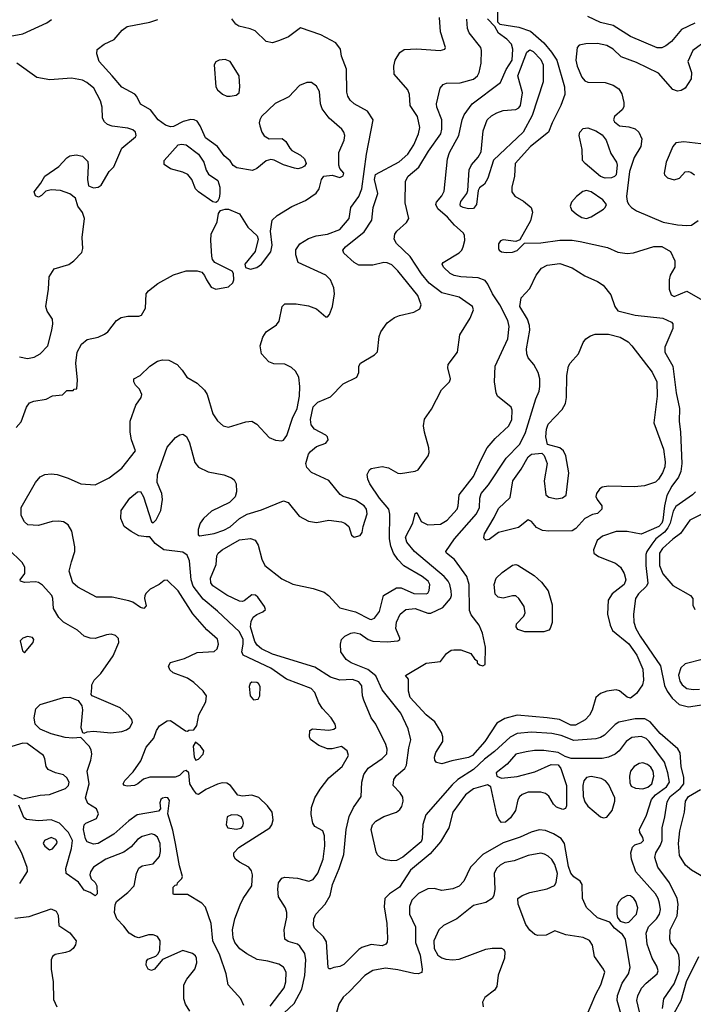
# Model space of a CAD drawing. Extents: x 1173029 to 1307123, y 522559 to 678521.
# Tile 594 of 623: x 1259755 to 1264046, y 612821 to 619092. Entities that reach past the tile are written whole.
import ezdxf

# ---------------------------------------------------------------- set-up
doc = ezdxf.new("R2010")
doc.units = 0

msp = doc.modelspace()

# ---------------------------------------------------------------- linework, layer by layer
at = {"layer": '0CON10XD'}
for points in [[(1262798.8, 619175), (1262798.3, 619078.3), (1262813.6, 619063.6), (1262935, 619043.2), (1263008.5, 619018.5), (1263093.9, 618943.9), (1263143.6, 618885), (1263176.3, 618835), (1263224.6, 618665), (1263227.3, 618615), (1263203.3, 618545), (1263146.9, 618435), (1263123.3, 618375), (1263010, 618285), (1262911.1, 618175), (1262906.2, 618095), (1262889.6, 618025), (1262889.6, 617995), (1262908.7, 617968.7), (1262965.2, 617935.2), (1263014.2, 617895), (1263020.8, 617865), (1263008.9, 617811.1), (1262941.2, 617688.8), (1262915, 617678.8), (1262835, 617690.8), (1262817.3, 617682.7), (1262805.8, 617664.2), (1262804.3, 617635), (1262810, 617625), (1262825, 617614.4), (1262855, 617609.1), (1262895, 617611.8), (1262925, 617622.9), (1262970.8, 617669.2), (1263075, 617671.5), (1263195, 617686.9), (1263275, 617686.7), (1263325, 617678.9), (1263500.4, 617640.4), (1263565, 617611.1), (1263625, 617602.7), (1263665, 617606.7), (1263795, 617647.5), (1263845, 617646.4), (1263900.8, 617615), (1263928.6, 617555), (1263927.5, 617515), (1263898.6, 617465), (1263891.9, 617435), (1263891.5, 617375), (1263905, 617339.2), (1263925, 617328.1), (1264005, 617363.8), (1264135, 617289.6)], [(1259695, 618986), (1259775, 619001.9), (1259928.1, 619071.9), (1259957.8, 619092.2)], [(1259732, 616495), (1259765, 616530), (1259798.6, 616625), (1259818.3, 616651.7), (1259845, 616663.3), (1259924.5, 616675.5), (1259965, 616696.7), (1260027.5, 616702.5), (1260055, 616730), (1260095, 616730), (1260101.7, 616738.3), (1260118.3, 616741.7), (1260122.5, 616795), (1260112.2, 616905), (1260121.9, 616975), (1260149.2, 617025), (1260185, 617055.8), (1260255, 617070.8), (1260295, 617088.8), (1260315.7, 617104.3), (1260371.4, 617175), (1260402, 617195), (1260445, 617204.5), (1260515, 617204), (1260530.5, 617209.5), (1260556, 617255), (1260561.2, 617345), (1260575.8, 617364.2), (1260635, 617412.5), (1260734, 617466), (1260815, 617491.5), (1260885, 617491.8), (1260914.5, 617484.5), (1260933.5, 617463.5), (1260945.5, 617435.5), (1260975, 617388), (1261005, 617375.6), (1261085, 617390), (1261112.5, 617415), (1261120, 617435), (1261117.5, 617475), (1261109.3, 617489.3), (1260997.5, 617545), (1260984.2, 617564.2), (1260980, 617585), (1260971.8, 617685), (1260974.6, 617725), (1261013.5, 617805), (1261021.7, 617858.3), (1261034.1, 617875.9), (1261064.2, 617885.8), (1261085, 617884.3), (1261155, 617855.8), (1261209.5, 617769.5), (1261267.5, 617715), (1261273.3, 617695), (1261256, 617615), (1261188.8, 617535), (1261194.1, 617514.1), (1261225, 617502.5), (1261265, 617514.4), (1261295, 617534.4), (1261355, 617613.8), (1261363.1, 617655), (1261353.8, 617745), (1261364.2, 617815), (1261395.4, 617844.6), (1261488.2, 617901.8), (1261575, 617941.1), (1261643, 617987), (1261662.5, 618015), (1261676.7, 618075), (1261692.5, 618095), (1261745, 618101.2), (1261795, 618086.7), (1261815, 618097.5), (1261820, 618115), (1261793.9, 618143.9), (1261788.8, 618165), (1261787.1, 618245), (1261821.5, 618325), (1261826.3, 618353.7), (1261820.9, 618375), (1261807.1, 618395), (1261727.5, 618465), (1261681.8, 618525), (1261671.8, 618555), (1261664.5, 618634.5), (1261645, 618668.8), (1261615, 618690.8), (1261585, 618692.5), (1261537.6, 618672.4), (1261468.8, 618601.2), (1261382.1, 618557.9), (1261296, 618475), (1261284, 618455), (1261280, 618435), (1261284, 618415), (1261297.5, 618375), (1261312.4, 618352.4), (1261345, 618332.9), (1261427.5, 618335), (1261450, 618315), (1261475, 618273.3), (1261488.6, 618258.6), (1261545, 618230), (1261570, 618205), (1261579.2, 618175), (1261570, 618160), (1261551.2, 618148.8), (1261527, 618143), (1261505, 618146.2), (1261435, 618166.7), (1261376.6, 618196.6), (1261355, 618201.4), (1261325, 618192.5), (1261266.3, 618143.7), (1261239.1, 618130.9), (1261138.3, 618148.3), (1261115, 618163.8), (1261095, 618192), (1261058, 618225), (1261015, 618283.5), (1260939.1, 618339.1), (1260905, 618415.7), (1260885, 618445.6), (1260867.5, 618455), (1260845, 618455.6), (1260796.8, 618443.2), (1260735, 618411.9), (1260715, 618410), (1260685, 618420), (1260637.1, 618455), (1260587.9, 618517.9), (1260525, 618554), (1260502.4, 618602.4), (1260488.5, 618618.5), (1260405, 618663.1), (1260344.2, 618734.2), (1260262.2, 618825), (1260247.5, 618875), (1260248.8, 618901.2), (1260294, 618935), (1260357.5, 618965), (1260407.1, 619025), (1260440.5, 619049.5), (1260583.3, 619075), (1260635, 619092.9)], [(1261350.1, 612809.9), (1261440.4, 612925), (1261449.7, 612965), (1261452.5, 613025), (1261435, 613056.9), (1261405, 613076.5), (1261336.6, 613096.6), (1261266.9, 613106.9), (1261201.8, 613141.8), (1261157.8, 613175), (1261126.2, 613215), (1261115.4, 613245), (1261110.9, 613295), (1261126.7, 613365), (1261158.6, 613455), (1261178.9, 613495), (1261234.5, 613575), (1261238.2, 613645), (1261231.7, 613671.7), (1261215, 613694.4), (1261155, 613725.4), (1261130, 613745), (1261118.8, 613765), (1261119.6, 613785), (1261150.5, 613819.5), (1261348.5, 613945), (1261361.5, 613965), (1261369.5, 613995), (1261363.5, 614045), (1261334.5, 614085), (1261277.8, 614137.8), (1261235, 614153.8), (1261175, 614147.3), (1261145, 614153.3), (1261098.9, 614215), (1261075, 614229.6), (1261045, 614230.9), (1261015, 614223.1), (1260940.3, 614189.7), (1260895, 614156.7), (1260880.5, 614160.5), (1260862.5, 614187.5), (1260838.8, 614225), (1260833.3, 614295), (1260815, 614310), (1260800, 614305), (1260772.2, 614277.8), (1260745, 614268.2), (1260585, 614268.5), (1260544.5, 614255.5), (1260508.8, 614225), (1260487.5, 614215), (1260440.5, 614210.5), (1260422.5, 614215), (1260413.3, 614225), (1260424.1, 614245.9), (1260478.8, 614301.2), (1260527.8, 614372.2), (1260561.7, 614458.3), (1260610, 614515), (1260626, 614565), (1260646.2, 614595), (1260694.4, 614625.6), (1260715, 614628.6), (1260811.7, 614561.7), (1260825, 614560), (1260833, 614567), (1260865, 614570), (1260883.9, 614596.1), (1260896.9, 614665), (1260941.9, 614748.1), (1260945.3, 614785.3), (1260924.7, 614814.8), (1260865, 614871.5), (1260825, 614897.3), (1260732.6, 614932.6), (1260711.2, 614951.2), (1260703.8, 614975), (1260715, 614998.8), (1260805, 615023.5), (1260885, 615061.9), (1260995, 615068.8), (1261013.3, 615085), (1261022.5, 615115), (1261015, 615145.8), (1260946.4, 615206.4), (1260858.5, 615308.5), (1260764.3, 615454.3), (1260695, 615523.3), (1260675, 615520), (1260643.8, 615495), (1260586.2, 615465), (1260560.9, 615439.1), (1260552.5, 615425), (1260550.8, 615405), (1260561.7, 615358.3), (1260545, 615342.5), (1260525, 615347.5), (1260475, 615382), (1260450.3, 615390.3), (1260345, 615413.3), (1260244.4, 615414.4), (1260125, 615477.8), (1260094.3, 615505), (1260069.7, 615579.7), (1260085, 615640), (1260105.6, 615705), (1260105.6, 615735), (1260087.1, 615835), (1260064, 615875), (1260035, 615894.2), (1260005, 615897.8), (1259962.5, 615895), (1259875, 615870.5), (1259806.7, 615875), (1259785, 615894.2), (1259764.7, 615934.7), (1259764.7, 615985.3), (1259855.4, 616144.6), (1259885, 616180), (1259915, 616196), (1259955, 616200), (1259995, 616194.3), (1260065, 616171.9), (1260145, 616136.4), (1260235, 616130.4), (1260325, 616174.5), (1260405.6, 616235), (1260492, 616345), (1260467.1, 616417.1), (1260460, 616465), (1260460, 616535), (1260494.1, 616635.9), (1260530, 616685), (1260533.8, 616705), (1260518.3, 616738.3), (1260492.5, 616765), (1260482.5, 616785), (1260482.5, 616805), (1260523.6, 616826.4), (1260584.2, 616885.8), (1260633.2, 616916.8), (1260665, 616925.7), (1260705, 616923.1), (1260758.8, 616895), (1260790.5, 616860.5), (1260820, 616815), (1260885, 616777.5), (1260932, 616732), (1260948.9, 616705), (1260985, 616580.8), (1261015, 616537.5), (1261052, 616505), (1261085, 616496.7), (1261195, 616530), (1261235, 616535.8), (1261265, 616515.6), (1261345, 616430.5), (1261385, 616413.5), (1261425, 616410), (1261435.3, 616414.7), (1261455.9, 616444.1), (1261492.7, 616555), (1261523.2, 616615), (1261537.8, 616695), (1261540, 616755), (1261533.1, 616815), (1261512.8, 616852.8), (1261485.9, 616875.9), (1261445, 616897.8), (1261375, 616900.5), (1261342.9, 616912.9), (1261294.8, 616964.8), (1261287.3, 617015), (1261305, 617070.8), (1261325.8, 617104.2), (1261390.5, 617149.5), (1261408.3, 617171.7), (1261428.1, 617265), (1261445, 617282.5), (1261517.3, 617282.7), (1261595, 617270), (1261645, 617251.2), (1261705, 617200), (1261715, 617200), (1261728, 617215), (1261746.9, 617265), (1261759.6, 617345), (1261756.2, 617385), (1261735.5, 617435), (1261705, 617464.5), (1261528.8, 617545), (1261514.5, 617594.5), (1261514.6, 617625.4), (1261540, 617665), (1261595, 617698.9), (1261644.3, 617714.3), (1261715, 617725.5), (1261793.8, 617755), (1261854, 617825), (1261864.2, 617895), (1261915, 617966.7), (1261935.7, 618015), (1261963.8, 618236.2), (1262007.5, 618455), (1261969.7, 618509.7), (1261885, 618556), (1261859.7, 618579.7), (1261844.6, 618604.6), (1261839.3, 618629.3), (1261836.8, 618776.8), (1261805, 618860), (1261798.8, 618905), (1261768.8, 618945), (1261673.3, 618995), (1261545, 619040), (1261467.2, 618982.8), (1261409.9, 618960.1), (1261365, 618944.6), (1261325, 618952.2), (1261255, 619020), (1261223.6, 619033.6), (1261150.7, 619050.7), (1261132.8, 619062.8), (1261107.2, 619097.2)], [(1261438.7, 612765), (1261503.6, 612826.4), (1261551.5, 612918.5), (1261570.9, 613005), (1261578.7, 613105), (1261570.8, 613145), (1261540.5, 613190.5), (1261523.9, 613203.9), (1261465, 613220), (1261444, 613235), (1261440.5, 613295), (1261457.5, 613375), (1261456.9, 613405), (1261447.5, 613435), (1261402.9, 613505), (1261398.6, 613555), (1261404.2, 613595), (1261425.7, 613624.3), (1261445, 613630), (1261525, 613623.8), (1261596.1, 613606.1), (1261625, 613615.8), (1261655, 613656), (1261688.9, 613745), (1261698.9, 613831.1), (1261697.5, 613895), (1261686.7, 613925), (1261635, 613953.8), (1261622, 613975), (1261610.9, 614030.9), (1261614.4, 614075), (1261636.2, 614135), (1261669.7, 614190.3), (1261725, 614264.4), (1261809.5, 614335), (1261850.5, 614405), (1261841.5, 614435), (1261805, 614463.3), (1261745, 614448.8), (1261715, 614447.7), (1261660.1, 614470.1), (1261607.3, 614507.3), (1261601.2, 614525), (1261603.3, 614565), (1261620, 614575), (1261725, 614566.7), (1261756.6, 614573.4), (1261768, 614585), (1261764.2, 614605), (1261738.9, 614645), (1261684.1, 614704.1), (1261660, 614740), (1261635, 614806.9), (1261611.5, 614831.5), (1261455, 614891.1), (1261355, 614962.1), (1261179.1, 615045), (1261169.3, 615065), (1261179.2, 615115), (1261178.3, 615145), (1261155, 615193.9), (1261015.9, 615325.9), (1260925, 615401.6), (1260859.7, 615485), (1260846.7, 615525), (1260836, 615645), (1260821.5, 615681.5), (1260795, 615700.6), (1260674, 615715), (1260619.2, 615755), (1260585, 615797.5), (1260560.7, 615799.3), (1260515, 615804.2), (1260465, 615831.4), (1260420, 615865), (1260400, 615915), (1260401.2, 615965), (1260456.2, 616045), (1260505, 616084), (1260525, 616086.2), (1260543, 616053), (1260594.1, 615894.1), (1260605, 615887.5), (1260625, 615906.7), (1260653.5, 615965), (1260664.6, 616035), (1260661.1, 616075), (1260631.5, 616145), (1260633.6, 616195), (1260695, 616370), (1260748.3, 616431.7), (1260775, 616448), (1260795, 616452), (1260817.4, 616437.4), (1260837.4, 616397.4), (1260871.7, 616271.7), (1260895, 616241.5), (1260955, 616212), (1261055, 616193.3), (1261104.2, 616175), (1261120.6, 616160.6), (1261133.3, 616135), (1261135.4, 616085), (1261127.8, 616052.2), (1261092.2, 616017.8), (1260977.6, 615962.4), (1260925.6, 615915), (1260905.6, 615885), (1260892.9, 615845), (1260892, 615812), (1260903.6, 615803.6), (1260995, 615819.2), (1261055, 615840.3), (1261095, 615862.5), (1261155.8, 615914.2), (1261205, 615942.1), (1261295, 615970.4), (1261435, 616026.9), (1261466.2, 616016.2), (1261535, 615929.2), (1261595, 615898.6), (1261645, 615888.6), (1261725, 615904.4), (1261804.3, 615894.3), (1261826.7, 615885), (1261851.2, 615865), (1261868.3, 615808.3), (1261885, 615796.2), (1261925, 615806.7), (1261936.2, 615825), (1261944, 615865), (1261968.2, 615945), (1261963.8, 615975), (1261948.8, 615995), (1261895, 616032), (1261816.2, 616056.2), (1261797.4, 616067.4), (1261725, 616156.9), (1261615, 616207.5), (1261585, 616238.8), (1261577.1, 616265), (1261594, 616325), (1261607.3, 616342.7), (1261645, 616373.8), (1261705, 616394), (1261719.2, 616415), (1261715.7, 616435), (1261706, 616445), (1261633.2, 616483.2), (1261612.4, 616512.4), (1261606.7, 616545), (1261625, 616625.7), (1261655, 616656.5), (1261735, 616689.1), (1261815, 616772.5), (1261903.3, 616815), (1261916.1, 616843.9), (1261916.2, 616885), (1261926.2, 616905), (1262015, 616958), (1262034.2, 616975.8), (1262044.2, 617074.2), (1262056.4, 617103.6), (1262095, 617160.8), (1262142.5, 617195), (1262175, 617208.5), (1262265, 617229.6), (1262305, 617250.6), (1262311.8, 617275), (1262291.2, 617335), (1262165, 617491.4), (1262125, 617530.5), (1262095, 617543.8), (1262075, 617545.3), (1262005, 617527.5), (1261915, 617527.9), (1261885, 617544.5), (1261820.5, 617605), (1261814.4, 617625), (1261830.9, 617645), (1261950.3, 617739.7), (1261998.8, 617815), (1262006.5, 617895), (1262037.3, 617985), (1262015.4, 618075), (1262022.7, 618105), (1262172.9, 618187.1), (1262226.9, 618235), (1262266.8, 618295), (1262296.2, 618365), (1262303.8, 618405), (1262289.1, 618475), (1262242.9, 618545), (1262237.5, 618615), (1262228, 618645), (1262141.2, 618745), (1262139.2, 618795), (1262147.8, 618835), (1262177.3, 618882.7), (1262205, 618902.5), (1262284.3, 618905.7), (1262434.3, 618895.7), (1262463.3, 618905), (1262468, 618915), (1262436.2, 619015), (1262429.6, 619105)], [(1263715, 612729.2), (1263686.7, 612845), (1263692.5, 612875), (1263717, 612923), (1263745, 612955.5), (1263815, 613014.4), (1263822.2, 613035), (1263813.5, 613065), (1263784.1, 613114.1), (1263751.3, 613205), (1263746.7, 613275), (1263760, 613315), (1263810.7, 613365), (1263830.3, 613395), (1263836.4, 613425), (1263830.9, 613465), (1263822.8, 613495), (1263805.4, 613525), (1263679.2, 613665), (1263652.3, 613745), (1263648.5, 613785), (1263658.6, 613821.4), (1263672.9, 613837.1), (1263715, 613850), (1263728.6, 613865), (1263725, 613883.3), (1263706, 613915), (1263704, 613935), (1263748.8, 614025), (1263780.8, 614125), (1263805.3, 614155), (1263874.9, 614205.1), (1263894.2, 614235), (1263884.4, 614295), (1263862.3, 614362.3), (1263764.6, 614495), (1263745, 614513.3), (1263715, 614525.9), (1263655, 614520), (1263617.8, 614495), (1263574, 614436), (1263549.4, 614415), (1263506, 614395), (1263465, 614386.5), (1263267.2, 614387.3), (1263229.1, 614399.1), (1263185, 614425.5), (1263095, 614437.7), (1263035, 614438.5), (1262980.9, 614429.1), (1262915, 614413.3), (1262860.5, 614349.5), (1262791.2, 614295), (1262793.9, 614273.9), (1262825, 614261.2), (1262925, 614271.5), (1263037.4, 614302.6), (1263141.7, 614348.3), (1263185, 614345.8), (1263202.1, 614322.1), (1263238.7, 614215), (1263239.2, 614085), (1263232, 614068), (1263215, 614062.5), (1263175, 614077.1), (1263156, 614096), (1263126.2, 614146.2), (1263104.2, 614164.2), (1263075, 614172.8), (1262995, 614171.5), (1262955, 614156.7), (1262938.3, 614141.7), (1262927.6, 614122.4), (1262914.3, 614055), (1262881.7, 614008.3), (1262849.1, 613980.9), (1262825, 613979.4), (1262808.5, 613995), (1262795, 614028), (1262756, 614206), (1262735, 614218.8), (1262645, 614193.2), (1262594, 614156), (1262513.8, 614045), (1262489.5, 613945), (1262436.7, 613856.7), (1262369.7, 613780.3), (1262244, 613675), (1262175, 613567.9), (1262111.5, 613525), (1262082.2, 613495), (1262077.6, 613442.4), (1262093.1, 613335), (1262097.4, 613242.6), (1262095, 613217.5), (1262087.5, 613205), (1262065, 613194.3), (1261995, 613202.9), (1261935, 613182.9), (1261915, 613170), (1261820, 613075), (1261795, 613062.2), (1261756.2, 613056.2), (1261735, 613046.2), (1261725, 613046.7), (1261720, 613055), (1261708.6, 613218.6), (1261691.2, 613251.2), (1261632.5, 613305), (1261627.1, 613325), (1261629.4, 613365), (1261642.2, 613395), (1261701.7, 613458.3), (1261733.1, 613515), (1261747.1, 613585), (1261790.3, 613685), (1261820.8, 613775), (1261834.7, 613935), (1261855, 614016.2), (1261882.1, 614075), (1261930.6, 614145), (1261935.6, 614235), (1261948.2, 614285), (1261975.5, 614325), (1262064.4, 614385.6), (1262093, 614417), (1262095.4, 614445), (1262087.1, 614475), (1262023.1, 614605), (1261994.7, 614644.7), (1261947, 614757), (1261938.2, 614785), (1261935, 614848.8), (1261916.4, 614875), (1261875, 614889.4), (1261795, 614886.2), (1261735, 614903.8), (1261635, 614967.3), (1261365, 615051), (1261295, 615085.9), (1261268.2, 615108.2), (1261252.1, 615132.1), (1261226.2, 615225), (1261230.3, 615259.8), (1261243.3, 615286.7), (1261265, 615303.3), (1261305, 615320), (1261320, 615335), (1261314.2, 615355), (1261272.9, 615415), (1261256.9, 615426.9), (1261235, 615428.9), (1261185, 615390.8), (1261175, 615385.8), (1261155, 615388.1), (1261075, 615426.4), (1260986.4, 615486.4), (1260973.6, 615505), (1260971.5, 615535), (1261007.8, 615622.2), (1261012, 615678), (1261018.9, 615695), (1261044.4, 615715.6), (1261155, 615778.9), (1261225, 615788.5), (1261255, 615776.9), (1261275, 615745.8), (1261298.7, 615655), (1261316.3, 615616.4), (1261425, 615531.5), (1261495, 615496.7), (1261625, 615469.6), (1261695, 615445.4), (1261722.2, 615425), (1261795, 615346.2), (1261895, 615320.4), (1261985, 615272.9), (1261995, 615270.9), (1262015, 615280.5), (1262046.2, 615323.8), (1262073.5, 615425), (1262155, 615472.7), (1262185, 615473.5), (1262265, 615437.1), (1262345, 615434.4), (1262355, 615440), (1262363.5, 615456.5), (1262367.7, 615495), (1262356.4, 615515), (1262318.5, 615545), (1262202.6, 615612.6), (1262163.2, 615653.2), (1262137.1, 615695), (1262119.8, 615739.8), (1262111.1, 615785), (1262112, 615942), (1262107.3, 615975), (1262046.8, 616045), (1261985.6, 616135), (1261971.9, 616165), (1261969.2, 616195), (1261984.4, 616225.6), (1261995, 616233.8), (1262065, 616245.7), (1262105, 616238.6), (1262165, 616204), (1262181.2, 616201.2), (1262275, 616215.5), (1262294.2, 616225), (1262356.2, 616313.8), (1262364.5, 616335.5), (1262362.2, 616365), (1262334.6, 616465), (1262328.5, 616505), (1262332.9, 616547.1), (1262379.1, 616610.9), (1262442.2, 616735), (1262494, 616785), (1262500, 616805), (1262481.9, 616875), (1262485.6, 616895), (1262543.5, 616975), (1262558.1, 617085), (1262625, 617190), (1262645.7, 617245), (1262639.2, 617265), (1262555, 617324.4), (1262445, 617353.1), (1262363.9, 617413.9), (1262314.3, 617474.3), (1262242.8, 617582.8), (1262156.2, 617666.2), (1262140, 617695), (1262145.6, 617725), (1262158.1, 617745), (1262219.5, 617800.5), (1262233.1, 617825), (1262211.1, 617925), (1262213, 618063), (1262230.5, 618095), (1262297.2, 618152.8), (1262359.7, 618255), (1262437.8, 618365), (1262444.7, 618395), (1262444.1, 618455), (1262412.5, 618535), (1262410.4, 618555), (1262434.6, 618655), (1262451.9, 618678.1), (1262473.1, 618686.9), (1262561.1, 618688.9), (1262645, 618713.8), (1262670.5, 618735), (1262682.5, 618755), (1262694.5, 618814.5), (1262697.5, 618895), (1262691.8, 618915), (1262617.4, 619007.4), (1262607.9, 619035), (1262603.6, 619095)], [(1262214.2, 615335), (1262275, 615342.4), (1262355, 615311.8), (1262375, 615311.6), (1262451.4, 615348.6), (1262499.1, 615405), (1262505.3, 615425), (1262503.7, 615453.7), (1262495.9, 615495), (1262485.5, 615515.5), (1262459.3, 615545), (1262271.1, 615705), (1262220.7, 615765), (1262213.2, 615796.8), (1262259.4, 615885), (1262275, 615947.5), (1262285, 615952.5), (1262312, 615895), (1262354, 615874), (1262435, 615877.9), (1262478.5, 615905), (1262541.5, 615975), (1262548.5, 615995), (1262554.5, 616065), (1262645, 616183.1), (1262693.2, 616286.8), (1262732.2, 616365), (1262784.4, 616425), (1262872, 616505), (1262890.8, 616545), (1262892.5, 616605), (1262885.8, 616625), (1262798.6, 616695), (1262789.4, 616715), (1262780, 616785), (1262784.3, 616885), (1262865, 617060), (1262872.4, 617137.6), (1262865.3, 617175), (1262814.7, 617275), (1262767.1, 617345), (1262738.3, 617408.3), (1262720.2, 617430.2), (1262675, 617448.8), (1262564.7, 617454.7), (1262522.7, 617462.7), (1262496.3, 617476.3), (1262454.4, 617515), (1262446.9, 617535), (1262451.9, 617545), (1262554, 617606), (1262572.3, 617625), (1262581.1, 617645), (1262590, 617685), (1262588.8, 617718.8), (1262580, 617735), (1262525, 617783.6), (1262480.4, 617835), (1262418.1, 617888.1), (1262406.7, 617915), (1262411.2, 617928.8), (1262445, 617969.2), (1262459.4, 618000.6), (1262480.3, 618205), (1262493.6, 618246.4), (1262552.2, 618355), (1262573.3, 618455), (1262586, 618485), (1262638.5, 618555), (1262819, 618691), (1262854.4, 618775.6), (1262892.3, 618835), (1262897.3, 618905), (1262888.9, 618935), (1262858.6, 618968.6), (1262805, 619006.2), (1262782.5, 619047.5), (1262735, 619096.7)], [(1264055, 619070), (1263971.7, 619028.3), (1263907.3, 618952.7), (1263871.9, 618925), (1263845, 618912), (1263815, 618912.7), (1263645, 618983.9), (1263535, 619053.8), (1263454.8, 619074.8), (1263375, 619112.6)], [(1264130.9, 618959.1), (1264042.9, 618895), (1264010.8, 618825), (1264035.5, 618755), (1264032.2, 618715), (1263995, 618656.2), (1263968.8, 618641.2), (1263945, 618635.8), (1263915, 618648.1), (1263825, 618751.4), (1263685, 618818.9), (1263586.2, 618856.2), (1263535.7, 618905), (1263495, 618927.9), (1263435, 618939.6), (1263360.9, 618939.1), (1263319.5, 618930.5), (1263305.9, 618914.1), (1263297.9, 618835), (1263306.2, 618795), (1263335.4, 618725), (1263355, 618701.8), (1263373.4, 618693.4), (1263485, 618691.3), (1263534.7, 618674.7), (1263571.2, 618651.2), (1263589.8, 618619.8), (1263603.6, 618565), (1263603, 618537), (1263592.7, 618517.3), (1263543.6, 618475), (1263538.2, 618455), (1263545, 618440.6), (1263575, 618416.7), (1263635, 618410), (1263675, 618395.7), (1263700, 618375), (1263717.3, 618332.7), (1263710.8, 618285), (1263668.5, 618215), (1263640.3, 618125), (1263621.2, 617965), (1263624, 617935), (1263632.5, 617917.5), (1263652.9, 617895), (1263684.2, 617875), (1263855, 617801.5), (1263945.5, 617784.5), (1264005, 617780.6), (1264035, 617784.2), (1264077.3, 617812.7)], [(1262615, 617887.7), (1262580, 617895), (1262564, 617904), (1262560.6, 617915), (1262565, 617933.8), (1262602.5, 617985), (1262609.2, 618005), (1262618, 618135), (1262633.4, 618166.6), (1262675, 618216), (1262695, 618250), (1262707.1, 618385), (1262733.3, 618455), (1262760.4, 618479.6), (1262795, 618498.8), (1262835, 618513.8), (1262915, 618520.8), (1262935, 618531.1), (1262944.6, 618545), (1262958, 618625), (1262928.4, 618735), (1262985, 618884.6), (1263005, 618899.3), (1263025, 618889.7), (1263075, 618838.2), (1263089.5, 618805), (1263090, 618695), (1263018.6, 618481.4), (1262962.7, 618375), (1262772.3, 618197.7), (1262737.9, 618082.1), (1262715, 618043.8), (1262685, 618020), (1262675.7, 618004.3), (1262665.5, 617915), (1262645, 617889.6), (1262615, 617887.7)], [(1259755, 616945.6), (1259805, 616933.3), (1259846.6, 616943.4), (1259885, 616964), (1259933.8, 617015), (1259959.5, 617115), (1259966.5, 617155), (1259963.6, 617183.6), (1259930.5, 617235), (1259922.1, 617265), (1259938.5, 617375), (1259942.2, 617455), (1259975, 617506), (1260067.6, 617532.4), (1260099.2, 617555), (1260150.5, 617609.5), (1260157.8, 617635), (1260152.5, 617705), (1260167.5, 617825), (1260155, 617864), (1260125.8, 617905), (1260111.2, 617955), (1260075, 617982), (1260014.6, 618004.6), (1259955, 618008.9), (1259921.1, 617998.9), (1259895, 617972), (1259875, 617960.8), (1259855, 617970), (1259848, 617995), (1259889.7, 618050.3), (1259915, 618095.5), (1260004, 618156), (1260055, 618211.1), (1260075, 618224.4), (1260115, 618231.9), (1260155, 618222), (1260188.7, 618188.7), (1260192, 618162), (1260187.1, 618075), (1260194.2, 618034.2), (1260225, 618020), (1260255, 618025.8), (1260275, 618038), (1260324.2, 618125), (1260354.6, 618155.4), (1260406.9, 618273.1), (1260492, 618345), (1260497.5, 618355), (1260492, 618375), (1260475, 618389.4), (1260445, 618401.8), (1260344.6, 618414.6), (1260314.6, 618424.6), (1260295, 618440.8), (1260283.1, 618465), (1260280, 618535), (1260269.5, 618575), (1260227.8, 618655), (1260182.6, 618692.6), (1260155, 618706), (1260085, 618718.7), (1259948, 618708), (1259865, 618723.6), (1259737.9, 618815)], [(1261095, 618604.4), (1261135, 618611.2), (1261153.9, 618626.1), (1261158, 618665), (1261152.5, 618735), (1261095, 618825.6), (1261065, 618838.5), (1261025, 618833.1), (1261005, 618824), (1260994.2, 618805), (1261004, 618665), (1261016, 618645), (1261047.4, 618617.4), (1261075, 618604.4), (1261095, 618604.4)], [(1263485, 618082.2), (1263455, 618093.3), (1263356.9, 618175), (1263340.8, 618195), (1263337.5, 618265), (1263320, 618355), (1263322.9, 618375), (1263345, 618399.4), (1263375, 618403.6), (1263425, 618384.5), (1263465, 618358.2), (1263490.8, 618325), (1263520.1, 618240.1), (1263555.8, 618185), (1263560.8, 618165), (1263555.6, 618104.4), (1263545, 618092.3), (1263525, 618084.7), (1263485, 618082.2)], [(1261005, 617928), (1260985, 617931.4), (1260895, 617995.8), (1260876, 618015), (1260852, 618075), (1260826.7, 618105), (1260795, 618120), (1260715, 618142), (1260675, 618170), (1260676.2, 618195), (1260765, 618293.8), (1260785, 618298.6), (1260815, 618294.2), (1260894.6, 618234.6), (1260928.1, 618185), (1260942.7, 618132.7), (1260957.7, 618107.7), (1261017.3, 618067.3), (1261030, 618025), (1261030.5, 617985), (1261025.6, 617954.4), (1261015, 617933.3), (1261005, 617928)], [(1264095, 618300.8), (1263985.3, 618314.7), (1263935, 618307.1), (1263916, 618284), (1263873.1, 618185), (1263860.6, 618115), (1263863.1, 618103.1), (1263881.4, 618085), (1263925, 618071.3), (1263958.2, 618081.8), (1263995, 618121.9), (1264015, 618125.5), (1264030.8, 618120.8), (1264054.6, 618104.6)], [(1263365, 617824.6), (1263395, 617835.4), (1263473.1, 617885), (1263485.6, 617895), (1263493.1, 617915), (1263470, 617945), (1263395, 617995.4), (1263365, 618004.5), (1263342.6, 617997.4), (1263301.9, 617965), (1263270.9, 617929.1), (1263261.8, 617905), (1263270.7, 617880.7), (1263302.4, 617852.4), (1263335, 617831.8), (1263365, 617824.6)], [(1262445, 614353.5), (1262410.9, 614360.9), (1262400, 614375), (1262398.1, 614395), (1262406.2, 614425), (1262451.2, 614495), (1262450.8, 614525), (1262441.3, 614551.3), (1262400.3, 614620.2), (1262344.1, 614664.1), (1262242.2, 614775), (1262231.8, 614815), (1262231.7, 614891.7), (1262212.5, 614915), (1262345, 614993.4), (1262436.2, 615003.8), (1262474.1, 615055.9), (1262504.1, 615075.9), (1262520.5, 615079.5), (1262565, 615078.8), (1262630, 615055), (1262651.7, 615021.7), (1262668.3, 615008.3), (1262670, 614995), (1262683.9, 614983.9), (1262705, 614976.2), (1262720, 614985), (1262721.4, 615095), (1262704.3, 615185), (1262683.1, 615235), (1262631.6, 615301.6), (1262619.8, 615329.8), (1262619.3, 615495), (1262603.9, 615546.1), (1262524.5, 615654.5), (1262473.8, 615695), (1262468.8, 615705), (1262525.6, 615785), (1262665, 615945.4), (1262683.2, 615985), (1262685.3, 616045.3), (1262695.3, 616075), (1262740.7, 616129.3), (1262855, 616298.5), (1262940.7, 616389.3), (1262978.1, 616461.9), (1263042.7, 616677.3), (1263064.4, 616725), (1263069.5, 616755), (1263069.5, 616805), (1263057.5, 616845), (1263029.4, 616895), (1262995, 616939.2), (1262985, 616963.3), (1262983.2, 616995), (1262994.6, 617055), (1263005.6, 617114.4), (1263003.5, 617145), (1262990.4, 617185), (1262940.4, 617265), (1262950.3, 617319.7), (1263005, 617379.2), (1263044.5, 617465), (1263079.8, 617510.2), (1263115, 617528.2), (1263195, 617538.8), (1263275, 617511.8), (1263355, 617459.6), (1263435.4, 617425.4), (1263471.7, 617401.7), (1263519.7, 617339.7), (1263545.6, 617265), (1263565, 617238.6), (1263675, 617210), (1263851.5, 617191.5), (1263908, 617165), (1263915.8, 617155), (1263915.8, 617125), (1263864.7, 617005.3), (1263864.1, 616974.1), (1263916.2, 616885), (1263937.3, 616715), (1263958.2, 616615), (1263955.3, 616535), (1263964.7, 616464.7), (1263972.9, 616265), (1263967.5, 616215), (1263951.5, 616178.5), (1263909.6, 616120.4), (1263878.2, 616061.8), (1263862.3, 615995), (1263853, 615905), (1263845, 615884.7), (1263827.2, 615865), (1263715, 615816), (1263625, 615832.7), (1263555, 615831.5), (1263468.3, 615801.7), (1263434.5, 615775), (1263409.5, 615715), (1263412.2, 615695), (1263442, 615672), (1263512, 615645), (1263550.4, 615630.4), (1263582.7, 615605), (1263606.2, 615565), (1263615.4, 615525), (1263605.4, 615495), (1263528.2, 615435), (1263503.5, 615395), (1263500.5, 615305), (1263515.5, 615235), (1263531.9, 615201.9), (1263635, 615116.2), (1263686.6, 615045), (1263723.8, 614955), (1263727.9, 614885), (1263722.7, 614855), (1263685, 614800), (1263645, 614771.5), (1263625, 614777.8), (1263575, 614817.3), (1263555, 614822.9), (1263495, 614814.6), (1263455, 614800.4), (1263425, 614774.2), (1263401.8, 614695), (1263385, 614662.2), (1263356.2, 614633.8), (1263295, 614598.5), (1263265, 614599.6), (1263194.3, 614634.3), (1263115, 614645.8), (1262925, 614662.6), (1262845, 614642), (1262795, 614611.5), (1262719.2, 614495), (1262639.6, 614405), (1262615, 614393.8), (1262507.5, 614372.5), (1262445, 614353.5)], [(1262725, 615776.2), (1262715, 615783.8), (1262710.8, 615795), (1262715, 615816.7), (1262778.6, 615921.4), (1262805, 615978.1), (1262880.3, 616049.7), (1262897.1, 616155), (1262950.1, 616229.9), (1262995, 616307.8), (1263015, 616324.4), (1263080.7, 616330.7), (1263095.9, 616315.9), (1263115.8, 616265.8), (1263095.8, 616154.2), (1263106.2, 616065), (1263125, 616050.8), (1263175, 616041.2), (1263213.9, 616046.1), (1263236.1, 616063.9), (1263252.9, 616205), (1263234.4, 616315), (1263220, 616345), (1263195.5, 616365.5), (1263116.7, 616386.7), (1263107.5, 616435), (1263110, 616485), (1263120.8, 616515), (1263210.3, 616609.7), (1263232.7, 616647.3), (1263239.4, 616685), (1263240.6, 616825), (1263250.7, 616885), (1263261.1, 616905), (1263315.2, 616964.8), (1263343.8, 617036.2), (1263360.9, 617059.1), (1263390.7, 617079.3), (1263421.7, 617088.3), (1263505, 617089.3), (1263580.3, 617070.3), (1263630.5, 617040.5), (1263655.3, 617015.3), (1263785, 616847.8), (1263812.9, 616785), (1263815.4, 616695), (1263795.4, 616525), (1263855.7, 616355.7), (1263866.5, 616275), (1263864.1, 616245), (1263849.1, 616205), (1263825, 616165.7), (1263805, 616146.9), (1263735, 616123.5), (1263672.5, 616117.5), (1263505, 616120), (1263466.1, 616113.9), (1263447.7, 616102.3), (1263428.8, 616075), (1263426.2, 616055), (1263433.8, 616035), (1263463.3, 615995), (1263463.3, 615975), (1263435, 615946.2), (1263405, 615940), (1263354.4, 615915.6), (1263297.6, 615852.4), (1263275, 615837.1), (1263125, 615833.9), (1263085, 615839.6), (1263046.7, 615856.7), (1263015, 615896), (1262995, 615906), (1262931.7, 615858.3), (1262804.4, 615825.6), (1262745, 615782), (1262725, 615776.2)], [(1264061.1, 616085), (1264041.9, 616065), (1263935, 615992.1), (1263918, 615962), (1263898.8, 615885), (1263884.6, 615855), (1263862.1, 615827.9), (1263807.3, 615785), (1263780.9, 615750.9), (1263749.7, 615705), (1263743.1, 615685), (1263743.6, 615615), (1263756.2, 615503.8), (1263746.9, 615483.1), (1263697.7, 615435), (1263678.2, 615405), (1263665.8, 615305), (1263667.2, 615255), (1263679.2, 615215), (1263706.7, 615165), (1263837.7, 614977.7), (1263861.8, 614851.8), (1263879.2, 614815), (1263911.5, 614771.5), (1263955, 614730), (1264015, 614714.7), (1264195, 614744.2)], [(1264155, 615969.6), (1264025, 615904.5), (1263965, 615819.2), (1263915, 615783.8), (1263850.4, 615725), (1263830.3, 615695), (1263830, 615615), (1263852.3, 615562.3), (1263915, 615487.8), (1264028.8, 615425), (1264043.3, 615405), (1264043.9, 615363.9), (1264056.7, 615335)], [(1261183.3, 612813.3), (1261162.9, 612855), (1261084, 612945), (1261071.1, 613015), (1261029.4, 613135), (1260984.6, 613225), (1260973.9, 613335), (1260939.4, 613439.4), (1260915, 613465.8), (1260825, 613520), (1260735, 613520), (1260732.5, 613525), (1260733, 613567), (1260745, 613580), (1260758.3, 613581.7), (1260760, 613595), (1260788.3, 613621.7), (1260792.5, 613635), (1260772.4, 613702.4), (1260748.1, 613845), (1260730.5, 613930.5), (1260699.2, 614035), (1260709.7, 614119.7), (1260698.8, 614135), (1260685, 614138.1), (1260665.7, 614134.3), (1260654.2, 614125), (1260647.5, 614105), (1260651.2, 614065), (1260639.7, 614050.3), (1260503.2, 614026.8), (1260450.6, 613989.4), (1260355, 613905.4), (1260255.8, 613845), (1260225, 613841.3), (1260185, 613855.8), (1260173.6, 613875), (1260160.9, 613935), (1260165.7, 613964.3), (1260175.8, 613974.2), (1260245, 614004.3), (1260256.5, 614035), (1260244.2, 614065), (1260188.9, 614098.9), (1260173.5, 614135), (1260197.3, 614225), (1260184.6, 614305), (1260208.4, 614375), (1260215.3, 614415), (1260210.9, 614440.9), (1260198.5, 614465), (1260145, 614520), (1260094.3, 614515.7), (1260045, 614519.5), (1259955, 614543.3), (1259885, 614573.8), (1259854.5, 614605), (1259846.8, 614645), (1259858.2, 614701.8), (1259885, 614730), (1260035, 614775.5), (1260075, 614777.8), (1260126.8, 614756.8), (1260150.9, 614720.9), (1260155.5, 614695.5), (1260144.2, 614584.2), (1260155, 614552.5), (1260165, 614547.5), (1260185, 614556.2), (1260225, 614560.6), (1260335, 614549.1), (1260405, 614559.1), (1260435, 614569.6), (1260456.7, 614585), (1260472.9, 614615), (1260468.6, 614635), (1260451.1, 614661.1), (1260395, 614710), (1260216.7, 614785), (1260211.2, 614795), (1260215.8, 614835.8), (1260215.7, 614855), (1260230, 614885), (1260271.1, 614928.9), (1260350.3, 615039.7), (1260385.7, 615125), (1260385, 615150), (1260365, 615170.8), (1260338.3, 615178.3), (1260307.5, 615175), (1260235, 615151.1), (1260203.4, 615153.4), (1260165, 615165.8), (1260123, 615203), (1260035, 615254.5), (1260003.8, 615285), (1259970.8, 615340.8), (1259967.1, 615405), (1259960, 615425), (1259899.6, 615489.6), (1259875, 615506.7), (1259855, 615511.9), (1259785, 615506.7), (1259760, 615515), (1259757.5, 615525), (1259788, 615565), (1259788.6, 615605), (1259770.8, 615635), (1259685, 615719.5)], [(1262973.2, 615193.2), (1262927.6, 615207.6), (1262917.1, 615225), (1262920, 615245), (1262966.2, 615293.8), (1262975.5, 615314.5), (1262968.5, 615355), (1262935, 615405.6), (1262915, 615421.5), (1262895, 615422.5), (1262835, 615407.5), (1262803.8, 615415), (1262785, 615433.8), (1262777.3, 615495), (1262789.5, 615535), (1262828.3, 615571.7), (1262895, 615617.3), (1262915, 615621.8), (1262928.1, 615618.1), (1263032.2, 615552.2), (1263080.1, 615510.1), (1263120.9, 615455), (1263146.2, 615365), (1263147, 615253), (1263135, 615213.8), (1263125, 615204), (1263095, 615194.2), (1262973.2, 615193.2)], [(1263849.3, 612795), (1263859.3, 612855), (1263925, 612950.9), (1263956.6, 613035), (1263959, 613095), (1263953.3, 613133.3), (1263938.5, 613165), (1263903.1, 613213.1), (1263896.2, 613235), (1263898.5, 613295), (1263943.8, 613385), (1263949.6, 613459.6), (1263943.3, 613495), (1263894.8, 613594.8), (1263820.4, 613695), (1263800, 613755), (1263806.7, 613785), (1263836.2, 613833.8), (1263847.1, 613865), (1263846.8, 613945), (1263864.8, 614015.2), (1263879.3, 614110.7), (1263898.6, 614145), (1263963.3, 614195), (1263984.8, 614225), (1263985.3, 614265), (1263969.1, 614335), (1263962.8, 614422.8), (1263947.6, 614447.6), (1263835, 614546.7), (1263770.9, 614620.9), (1263738.2, 614638.2), (1263675, 614638.8), (1263572.7, 614617.3), (1263547.8, 614602.2), (1263481.1, 614535), (1263455, 614519.6), (1263425, 614512.2), (1263285, 614501.1), (1263205, 614532.6), (1263145, 614546.1), (1263015, 614553.8), (1262925, 614546.6), (1262878.6, 614521.4), (1262779, 614431), (1262715, 614382.5), (1262645, 614315.8), (1262547.1, 614252.9), (1262510.4, 614219.6), (1262342, 614028), (1262324.2, 613965.8), (1262319.2, 613875), (1262311.8, 613855), (1262195, 613758.7), (1262155, 613737.3), (1262125, 613734.6), (1262085, 613740.9), (1262054.7, 613754.7), (1262033.8, 613773.8), (1262025, 613792.5), (1261993.5, 613935), (1262003.3, 613965), (1262023.6, 613986.4), (1262075, 614017.3), (1262155.8, 614045), (1262177.7, 614062.3), (1262189.2, 614080.8), (1262197.7, 614115), (1262195, 614141.2), (1262178.8, 614168.8), (1262134.7, 614214.7), (1262137.6, 614252.4), (1262155, 614278.6), (1262207.5, 614322.5), (1262219.5, 614345), (1262233.3, 614455), (1262246.5, 614505), (1262230.5, 614575), (1262182.9, 614675), (1262065, 614823.5), (1262023.4, 614913.4), (1261973, 614953), (1261866.6, 614996.6), (1261835, 615016.4), (1261800.5, 615065), (1261797.8, 615115), (1261805.4, 615144.6), (1261825.3, 615164.7), (1261864.2, 615185), (1261885, 615188.8), (1261925, 615179.7), (1261975, 615145.3), (1262005, 615133.2), (1262095, 615130.5), (1262165, 615136.2), (1262175.8, 615144.2), (1262176.1, 615153.9), (1262151.8, 615215), (1262154.6, 615255), (1262179.6, 615305), (1262214.2, 615335)], [(1259785, 615060), (1259841.2, 615125), (1259846.2, 615145), (1259837, 615157), (1259805, 615162.9), (1259775, 615152.5), (1259759.2, 615135), (1259773, 615073), (1259785, 615060)], [(1264111.4, 615018.6), (1263995, 614988.5), (1263965.6, 614965), (1263952.4, 614917.6), (1263960.6, 614879.4), (1263974.6, 614855), (1264005, 614832.9), (1264045, 614826.5), (1264085, 614829.1)], [(1261245, 614759.2), (1261275, 614764), (1261285.6, 614785), (1261286.9, 614845), (1261275.7, 614865), (1261265, 614871.4), (1261235, 614872.5), (1261224.2, 614865), (1261217.1, 614845), (1261223.3, 614785), (1261245, 614759.2)], [(1259715, 614158), (1259775, 614130), (1259885, 614152.9), (1259945, 614158.1), (1260046.9, 614195), (1260067.1, 614215), (1260069.6, 614235), (1260055, 614264.2), (1260035, 614283.1), (1259982.5, 614295), (1259935.8, 614315.8), (1259924, 614335), (1259916, 614385), (1259906, 614405), (1259801.9, 614481.9), (1259775, 614484.6), (1259685, 614456.9)], [(1260876.7, 614376.7), (1260895, 614382), (1260925, 614413.3), (1260928, 614435), (1260906.2, 614465), (1260875, 614490), (1260861.2, 614465), (1260865.8, 614395.8), (1260876.7, 614376.7)], [(1263725, 614194.2), (1263755.5, 614205), (1263782, 614225), (1263794.1, 614275), (1263789.4, 614305), (1263775, 614331.2), (1263755, 614349.3), (1263725, 614359.1), (1263700.8, 614355), (1263668.9, 614335), (1263645.6, 614305), (1263638.9, 614275), (1263641.3, 614231.3), (1263651.1, 614211.1), (1263676.9, 614196.9), (1263725, 614194.2)], [(1263475, 614007.8), (1263495, 614013.3), (1263528.6, 614055), (1263547.1, 614115), (1263545.5, 614135.5), (1263508.9, 614218.9), (1263487.8, 614245), (1263459.6, 614259.6), (1263395, 614271.8), (1263365, 614265.6), (1263349.6, 614245), (1263343.3, 614215), (1263343.8, 614145), (1263355, 614110), (1263375, 614082.7), (1263454.2, 614015), (1263475, 614007.8)], [(1264111.3, 613631.3), (1264035, 613674.5), (1263996.5, 613706.5), (1263958.1, 613768.1), (1263952.1, 613845), (1263960, 613925), (1263990, 614045), (1263997.3, 614115), (1264016.4, 614145), (1264091.7, 614188.3)], [(1260838.1, 612778.1), (1260812, 612822), (1260801.5, 612855), (1260801.8, 612945), (1260819.8, 612980.2), (1260870.8, 613045), (1260884.3, 613085), (1260881.9, 613115), (1260875, 613130), (1260855, 613144.3), (1260795, 613164.4), (1260664.2, 613105.8), (1260615, 613043.8), (1260595, 613036.2), (1260573.3, 613045), (1260560.7, 613070.7), (1260562.5, 613095), (1260571.7, 613108.3), (1260622, 613128), (1260637.5, 613142.5), (1260646.9, 613165), (1260649.1, 613225), (1260632.5, 613252.5), (1260605, 613264.5), (1260575, 613263.3), (1260515, 613243.8), (1260490.5, 613250.5), (1260453.3, 613275), (1260419.5, 613319.5), (1260373.3, 613365), (1260360, 613405), (1260362.5, 613455), (1260372.5, 613475), (1260445, 613532.9), (1260483.5, 613575), (1260498.9, 613655), (1260515, 613688), (1260535, 613701.9), (1260605, 613716.2), (1260645, 613763.3), (1260652.2, 613795), (1260651.1, 613845), (1260632.7, 613885), (1260615, 613899.7), (1260595, 613906.5), (1260535, 613890), (1260505, 613870.5), (1260466.2, 613823.8), (1260419.5, 613790.5), (1260304.8, 613745.2), (1260225.7, 613695), (1260205.7, 613665), (1260202.5, 613645), (1260209.5, 613619.5), (1260235, 613596.2), (1260247.1, 613575), (1260248.8, 613525), (1260235, 613512.5), (1260203.6, 613533.6), (1260165, 613547.5), (1260129.8, 613599.8), (1260052.2, 613655), (1260048.2, 613685), (1260086.2, 613813.8), (1260091.4, 613865), (1260066.3, 613916.3), (1260009.4, 613975), (1259955, 613995.3), (1259875, 613989.2), (1259798.8, 613998.8), (1259781.7, 614011.7), (1259750, 614090)], [(1261135, 613936.4), (1261165, 613942.1), (1261176.4, 613955), (1261180.5, 613975), (1261177.5, 613995), (1261165, 614015.6), (1261145, 614025.5), (1261105, 614026.9), (1261076.2, 614015), (1261070, 613965), (1261082, 613945), (1261135, 613936.4)], [(1263593.7, 612733.6), (1263560.7, 612845), (1263563.8, 612876.2), (1263593.8, 612956.2), (1263633.9, 613015), (1263643.8, 613055), (1263613.3, 613235), (1263595.4, 613265.4), (1263544, 613305), (1263514.1, 613344.1), (1263435, 613371.4), (1263365, 613438), (1263339.6, 613495), (1263338.2, 613585), (1263324.5, 613605), (1263285, 613632.7), (1263265, 613656.4), (1263250.9, 613699.1), (1263225.8, 613845), (1263205, 613876.7), (1263155, 613907.5), (1263105, 613928.8), (1263065, 613931.8), (1263012.4, 613917.6), (1262942.5, 613885), (1262835, 613850.3), (1262705, 613775.4), (1262627.9, 613695), (1262585.3, 613604.7), (1262555, 613573.5), (1262515, 613555.6), (1262445, 613546.2), (1262395, 613558.6), (1262355, 613555.5), (1262295, 613526.5), (1262253.6, 613485), (1262237.5, 613445), (1262237.5, 613395), (1262275.5, 613315), (1262276, 613215), (1262306, 613135), (1262319.4, 613045), (1262315.8, 613024.2), (1262294.4, 613015.6), (1262265, 613016.4), (1262165, 613041.2), (1262085, 613051.6), (1262005, 613036.2), (1261954.4, 613005), (1261855, 612900), (1261815, 612867.5), (1261788.9, 612821.1), (1261740.6, 612655)], [(1259724.4, 613865), (1259765.8, 613785.8), (1259800.4, 613695), (1259803.7, 613666.3), (1259755, 613590.8)], [(1259945, 613805.7), (1259965, 613810.6), (1259992.1, 613845), (1259994.6, 613855), (1259985, 613871.5), (1259955, 613882.7), (1259914.3, 613865), (1259905.7, 613845), (1259915, 613829.2), (1259945, 613805.7)], [(1263353.1, 612715), (1263424.2, 612885.8), (1263456.2, 612945), (1263481.8, 613025), (1263474.4, 613045), (1263417.5, 613125), (1263405, 613196.7), (1263385, 613226.5), (1263345, 613246.2), (1263233.4, 613263.4), (1263165, 613288.8), (1263109.3, 613260.7), (1263055, 613260), (1263036.4, 613266.4), (1263005, 613293.3), (1262978.5, 613328.5), (1262931.2, 613458.8), (1262928, 613495), (1262955.3, 613514.7), (1263005, 613533.4), (1263114.3, 613555.7), (1263161.5, 613578.5), (1263172.2, 613597.8), (1263180, 613655), (1263165, 613711.4), (1263145, 613743.3), (1263121.9, 613765), (1263098.3, 613778.3), (1263075, 613782.9), (1262995, 613769.2), (1262905.3, 613734.7), (1262845, 613723.3), (1262815, 613706.9), (1262791.4, 613685), (1262777.1, 613655), (1262782, 613555), (1262776.5, 613515), (1262764.4, 613495), (1262725, 613469.6), (1262645, 613449.5), (1262540, 613365), (1262455, 613322.3), (1262425, 613294.4), (1262392.9, 613225), (1262395.9, 613175.9), (1262417.8, 613135), (1262445, 613116.2), (1262469.4, 613109.4), (1262515, 613103.8), (1262555, 613108.8), (1262725, 613171.8), (1262765, 613178.9), (1262825, 613178), (1262839.4, 613169.4), (1262845.6, 613155.6), (1262844.3, 613115), (1262803.6, 613006.4), (1262795.6, 612935), (1262778.8, 612911.2), (1262719.2, 612865), (1262704.2, 612835), (1262708, 612805)], [(1263615, 613340), (1263635, 613344.4), (1263684.5, 613395), (1263691.8, 613435), (1263679.5, 613475), (1263666.7, 613495), (1263645, 613511.1), (1263626.8, 613513.2), (1263590, 613495), (1263568.8, 613471.2), (1263560, 613445), (1263558.8, 613395), (1263563.9, 613373.9), (1263581.2, 613351.2), (1263615, 613340)], [(1259725, 613369.2), (1259815, 613380), (1259955, 613430), (1259987.5, 613415), (1259999.3, 613389.3), (1260003.9, 613323.9), (1260075, 613275.7), (1260114.5, 613225), (1260111.2, 613198.8), (1260095, 613175.6), (1260075, 613160.5), (1260048, 613152), (1259982, 613138), (1259963.6, 613126.4), (1259956.7, 613105), (1259955.9, 613044.1), (1259969.2, 612965), (1259970.9, 612850.9), (1259991.5, 612805)], [(1263925, 612765.6), (1263969.7, 612845), (1264003.8, 612966.2), (1264081.5, 613125)]]:
    msp.add_lwpolyline(points, dxfattribs=at)

doc.saveas('drawing.dxf')
